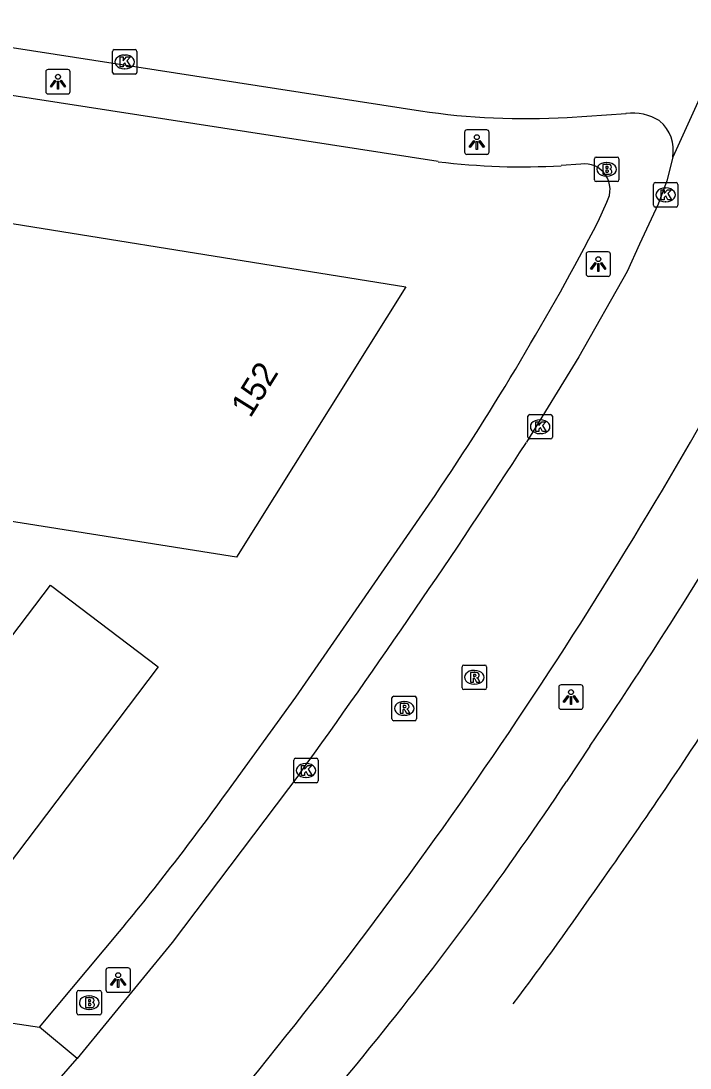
# Model space of a CAD drawing. Extents: x 154324 to 155743, y 382939 to 384183.
# Drawn here: x 155324.86 to 155352.16, y 383172.53 to 383215.24 of the extents above; entities that cross this region are included whole.
import ezdxf

# ---------------------------------------------------------------- set-up
doc = ezdxf.new("R2010")
doc.units = 0
for name, color, linetype in [('IMGEO_Brandkraan', 7, 'Continuous'), ('IMGEO_Fietspad_gesloten', 7, 'Continuous'), ('IMGEO_Groenvoorziening', 7, 'Continuous'), ('IMGEO_Kolk', 7, 'Continuous'), ('IMGEO_Lichtpunt', 7, 'Continuous'), ('IMGEO_Pand', 7, 'Continuous'), ('IMGEO_Pand_nummerreeks', 7, 'Continuous'), ('IMGEO_Rijbaan_lokaal_gesloten', 7, 'Continuous'), ('IMGEO_Rijbaan_lokaal_open', 7, 'Continuous'), ('IMGEO_Rioolput', 7, 'Continuous'), ('IMGEO_Voetpad_open', 7, 'Continuous')]:
    doc.layers.add(name, color=color, linetype=linetype)

msp = doc.modelspace()

# ---------------------------------------------------------------- linework, layer by layer
at = {"layer": 'IMGEO_Brandkraan'}
for p, q in [((155348.251, 383208.757), (155348.251, 383209.609)), ((155348.326, 383209.683), (155349.178, 383209.683)), ((155349.252, 383209.609), (155349.252, 383208.757)), ((155348.739, 383209.463), (155348.764, 383209.463)), ((155348.762, 383208.903), (155348.737, 383208.903)), ((155349.178, 383208.683), (155348.326, 383208.683)), ((155327.142, 383174.766), (155327.142, 383175.618)), ((155327.217, 383175.692), (155328.069, 383175.692)), ((155327.63, 383175.472), (155327.655, 383175.472)), ((155328.143, 383175.618), (155328.143, 383174.766)), ((155328.069, 383174.692), (155327.217, 383174.692)), ((155327.653, 383174.912), (155327.628, 383174.912))]:
    msp.add_line(p, q, dxfattribs=at)
for points in [[(155348.251, 383208.757), (155348.251, 383209.609)], [(155348.326, 383209.683), (155349.178, 383209.683)], [(155349.252, 383209.609), (155349.252, 383208.757)], [(155348.599, 383209.383), (155348.599, 383208.983), (155348.812, 383208.983)], [(155348.83, 383209.383), (155348.599, 383209.383)], [(155348.778, 383209.302), (155348.724, 383209.302), (155348.724, 383209.226)], [(155348.724, 383209.226), (155348.777, 383209.226)], [(155348.786, 383209.15), (155348.724, 383209.15), (155348.724, 383209.069)], [(155348.724, 383209.069), (155348.786, 383209.069)], [(155349.178, 383208.683), (155348.326, 383208.683)], [(155327.142, 383174.766), (155327.142, 383175.618)], [(155327.217, 383175.692), (155328.069, 383175.692)], [(155328.143, 383175.618), (155328.143, 383174.766)], [(155327.49, 383175.392), (155327.49, 383174.992), (155327.703, 383174.992)], [(155327.721, 383175.392), (155327.49, 383175.392)], [(155327.669, 383175.311), (155327.615, 383175.311), (155327.615, 383175.235)], [(155327.615, 383175.235), (155327.668, 383175.235)], [(155327.677, 383175.159), (155327.615, 383175.159), (155327.615, 383175.078)], [(155327.615, 383175.078), (155327.677, 383175.078)], [(155328.069, 383174.692), (155327.217, 383174.692)]]:
    msp.add_lwpolyline(points, dxfattribs=at)
for centre, radius, start, end in [((155348.328, 383209.607), 0.0765, 91.552, 178.448), ((155348.328, 383209.607), 0.0765, 91.552, 178.448), ((155349.176, 383209.607), 0.0765, 1.552, 88.448), ((155349.176, 383209.607), 0.0765, 1.552, 88.448), ((155348.779, 383209.264), 0.0379, 267.8285, 90.9355), ((155348.834, 383209.238), 0.145, 59.4692, 91.5367), ((155348.859, 383209.285), 0.0922, 285.5137, 58.1501), ((155348.864, 383209.093), 0.105, 301.3115, 78.989), ((155348.328, 383208.759), 0.0765, 181.552, 268.448), ((155348.328, 383208.759), 0.0765, 181.552, 268.448), ((155348.787, 383209.109), 0.0404, 269.8759, 90.5077), ((155348.818, 383209.234), 0.251, 268.6676, 293.5347), ((155349.176, 383208.759), 0.0765, 271.552, 358.448), ((155349.176, 383208.759), 0.0765, 271.552, 358.448), ((155327.219, 383175.616), 0.0765, 91.552, 178.448), ((155327.219, 383175.616), 0.0765, 91.552, 178.448), ((155328.067, 383175.616), 0.0765, 1.552, 88.448), ((155328.067, 383175.616), 0.0765, 1.552, 88.448), ((155327.67, 383175.273), 0.0379, 267.8285, 90.9355), ((155327.678, 383175.118), 0.0404, 269.8759, 90.5077), ((155327.709, 383175.243), 0.251, 268.6676, 293.5347), ((155327.725, 383175.247), 0.145, 59.4692, 91.5367), ((155327.75, 383175.294), 0.0922, 285.5137, 58.1501), ((155327.755, 383175.102), 0.105, 301.3115, 78.989), ((155327.219, 383174.768), 0.0765, 181.552, 268.448), ((155327.219, 383174.768), 0.0765, 181.552, 268.448), ((155328.067, 383174.768), 0.0765, 271.552, 358.448), ((155328.067, 383174.768), 0.0765, 271.552, 358.448)]:
    msp.add_arc(centre, radius, start, end, dxfattribs=at)
for centre, major_axis, ratio, start_param, end_param in [((155348.738, 383209.183), (-0.387, 0.002), 0.722429, 4.712389, 7.853982), ((155348.763, 383209.183), (-0.39, 0.002), 0.717154, 1.570796, 4.712389), ((155327.629, 383175.192), (-0.387, 0.002), 0.722429, 4.712389, 7.853982), ((155327.654, 383175.192), (-0.39, 0.002), 0.717154, 1.570796, 4.712389)]:
    msp.add_ellipse(centre, major_axis=major_axis, ratio=ratio, start_param=start_param, end_param=end_param, dxfattribs=at)
at = {"layer": 'IMGEO_Fietspad_gesloten'}
msp.add_lwpolyline([(155348.066, 383185.651), (155347.115, 383184.209)], dxfattribs=at)
for centre, radius, start, end in [((155183.585, 383297.463), 198.886, 325.79265, 330.05366), ((155181.845, 383298.137), 204.235, 324.67432, 327.14402), ((155227.765, 383263.937), 143.53, 321.04995, 326.2562), ((155217.37, 383270.816), 159.463, 323.13085, 325.30266), ((155105.125, 383362.184), 300.67, 318.33797, 321.18165)]:
    msp.add_arc(centre, radius, start, end, dxfattribs=at)
at = {"layer": 'IMGEO_Groenvoorziening'}
msp.add_lwpolyline([(155314.191, 383213.782), (155308.477, 383176.76), (155325.618, 383174.199)], dxfattribs=at)
at = {"layer": 'IMGEO_Kolk'}
for p, q in [((155328.592, 383213.14), (155328.592, 383213.992)), ((155328.667, 383214.066), (155329.519, 383214.066)), ((155329.593, 383213.992), (155329.593, 383213.14)), ((155329.08, 383213.846), (155329.105, 383213.846)), ((155329.519, 383213.066), (155328.667, 383213.066)), ((155329.103, 383213.286), (155329.078, 383213.286)), ((155350.658, 383207.717), (155350.658, 383208.569)), ((155350.733, 383208.643), (155351.585, 383208.643)), ((155351.146, 383208.423), (155351.171, 383208.423)), ((155351.659, 383208.569), (155351.659, 383207.717)), ((155351.585, 383207.643), (155350.733, 383207.643)), ((155351.169, 383207.863), (155351.144, 383207.863)), ((155345.54, 383198.259), (155345.54, 383199.111)), ((155345.615, 383199.185), (155346.467, 383199.185)), ((155346.028, 383198.965), (155346.053, 383198.965)), ((155346.541, 383199.111), (155346.541, 383198.259)), ((155346.467, 383198.185), (155345.615, 383198.185)), ((155346.051, 383198.405), (155346.026, 383198.405)), ((155335.988, 383184.237), (155335.988, 383185.089)), ((155336.063, 383185.163), (155336.915, 383185.163)), ((155336.476, 383184.943), (155336.501, 383184.943)), ((155336.989, 383185.089), (155336.989, 383184.237)), ((155336.915, 383184.163), (155336.063, 383184.163)), ((155336.499, 383184.383), (155336.474, 383184.383))]:
    msp.add_line(p, q, dxfattribs=at)
for points in [[(155328.592, 383213.14), (155328.592, 383213.992)], [(155328.667, 383214.066), (155329.519, 383214.066)], [(155329.593, 383213.992), (155329.593, 383213.14)], [(155328.913, 383213.766), (155329.036, 383213.766), (155329.036, 383213.615), (155329.166, 383213.766), (155329.33, 383213.766), (155329.184, 383213.615), (155329.337, 383213.366), (155329.185, 383213.366), (155329.1, 383213.53), (155329.036, 383213.463), (155329.036, 383213.366), (155328.913, 383213.366), (155328.913, 383213.766)], [(155329.519, 383213.066), (155328.667, 383213.066)], [(155350.658, 383207.717), (155350.658, 383208.569)], [(155350.733, 383208.643), (155351.585, 383208.643)], [(155350.979, 383208.343), (155351.102, 383208.343), (155351.102, 383208.192), (155351.232, 383208.343), (155351.396, 383208.343), (155351.25, 383208.192), (155351.403, 383207.943), (155351.251, 383207.943), (155351.166, 383208.107), (155351.102, 383208.04), (155351.102, 383207.943), (155350.979, 383207.943), (155350.979, 383208.343)], [(155351.659, 383208.569), (155351.659, 383207.717)], [(155351.585, 383207.643), (155350.733, 383207.643)], [(155345.54, 383198.259), (155345.54, 383199.111)], [(155345.615, 383199.185), (155346.467, 383199.185)], [(155346.541, 383199.111), (155346.541, 383198.259)], [(155345.861, 383198.885), (155345.984, 383198.885), (155345.984, 383198.734), (155346.114, 383198.885), (155346.278, 383198.885), (155346.132, 383198.734), (155346.285, 383198.485), (155346.133, 383198.485), (155346.048, 383198.649), (155345.984, 383198.582), (155345.984, 383198.485), (155345.861, 383198.485), (155345.861, 383198.885)], [(155346.467, 383198.185), (155345.615, 383198.185)], [(155335.988, 383184.237), (155335.988, 383185.089)], [(155336.063, 383185.163), (155336.915, 383185.163)], [(155336.309, 383184.863), (155336.432, 383184.863), (155336.432, 383184.712), (155336.562, 383184.863), (155336.726, 383184.863), (155336.58, 383184.712), (155336.733, 383184.463), (155336.581, 383184.463), (155336.496, 383184.627), (155336.432, 383184.56), (155336.432, 383184.463), (155336.309, 383184.463), (155336.309, 383184.863)], [(155336.989, 383185.089), (155336.989, 383184.237)], [(155336.915, 383184.163), (155336.063, 383184.163)]]:
    msp.add_lwpolyline(points, dxfattribs=at)
for centre, start, end in [((155328.669, 383213.99), 91.552, 178.448), ((155328.669, 383213.99), 91.552, 178.448), ((155329.517, 383213.99), 1.552, 88.448), ((155329.517, 383213.99), 1.552, 88.448), ((155328.669, 383213.142), 181.552, 268.448), ((155328.669, 383213.142), 181.552, 268.448), ((155329.517, 383213.142), 271.552, 358.448), ((155329.517, 383213.142), 271.552, 358.448), ((155350.735, 383208.567), 91.552, 178.448), ((155350.735, 383208.567), 91.552, 178.448), ((155351.583, 383208.567), 1.552, 88.448), ((155351.583, 383208.567), 1.552, 88.448), ((155350.735, 383207.719), 181.552, 268.448), ((155350.735, 383207.719), 181.552, 268.448), ((155351.583, 383207.719), 271.552, 358.448), ((155351.583, 383207.719), 271.552, 358.448), ((155345.617, 383199.109), 91.552, 178.448), ((155345.617, 383199.109), 91.552, 178.448), ((155346.465, 383199.109), 1.552, 88.448), ((155346.465, 383199.109), 1.552, 88.448), ((155345.617, 383198.261), 181.552, 268.448), ((155345.617, 383198.261), 181.552, 268.448), ((155346.465, 383198.261), 271.552, 358.448), ((155346.465, 383198.261), 271.552, 358.448), ((155336.065, 383185.087), 91.552, 178.448), ((155336.065, 383185.087), 91.552, 178.448), ((155336.913, 383185.087), 1.552, 88.448), ((155336.913, 383185.087), 1.552, 88.448), ((155336.065, 383184.239), 181.552, 268.448), ((155336.065, 383184.239), 181.552, 268.448), ((155336.913, 383184.239), 271.552, 358.448), ((155336.913, 383184.239), 271.552, 358.448)]:
    msp.add_arc(centre, 0.0765, start, end, dxfattribs=at)
for centre, major_axis, ratio, start_param, end_param in [((155329.079, 383213.566), (-0.387, 0.002), 0.722429, 4.712389, 7.853982), ((155329.104, 383213.566), (-0.39, 0.002), 0.717154, 1.570796, 4.712389), ((155351.145, 383208.143), (-0.387, 0.002), 0.722429, 4.712389, 7.853982), ((155351.17, 383208.143), (-0.39, 0.002), 0.717154, 1.570796, 4.712389), ((155346.027, 383198.685), (-0.387, 0.002), 0.722429, 4.712389, 7.853982), ((155346.052, 383198.685), (-0.39, 0.002), 0.717154, 1.570796, 4.712389), ((155336.475, 383184.663), (-0.387, 0.002), 0.722429, 4.712389, 7.853982), ((155336.5, 383184.663), (-0.39, 0.002), 0.717154, 1.570796, 4.712389)]:
    msp.add_ellipse(centre, major_axis=major_axis, ratio=ratio, start_param=start_param, end_param=end_param, dxfattribs=at)
at = {"layer": 'IMGEO_Lichtpunt'}
for p, q in [((155325.871, 383213.162), (155325.871, 383212.355)), ((155325.871, 383213.162), (155325.871, 383212.355)), ((155326.773, 383213.257), (155325.965, 383213.257)), ((155326.773, 383213.257), (155325.965, 383213.257)), ((155326.867, 383212.355), (155326.867, 383213.162)), ((155326.867, 383212.355), (155326.867, 383213.162)), ((155325.965, 383212.261), (155326.773, 383212.261)), ((155325.965, 383212.261), (155326.773, 383212.261)), ((155342.958, 383210.697), (155342.958, 383209.89)), ((155342.958, 383210.697), (155342.958, 383209.89)), ((155343.86, 383210.792), (155343.052, 383210.792)), ((155343.86, 383210.792), (155343.052, 383210.792)), ((155343.954, 383209.89), (155343.954, 383210.697)), ((155343.954, 383209.89), (155343.954, 383210.697)), ((155343.052, 383209.796), (155343.86, 383209.796)), ((155343.052, 383209.796), (155343.86, 383209.796)), ((155348.816, 383205.816), (155348.008, 383205.816)), ((155348.816, 383205.816), (155348.008, 383205.816)), ((155347.914, 383205.721), (155347.914, 383204.914)), ((155347.914, 383205.721), (155347.914, 383204.914)), ((155348.91, 383204.914), (155348.91, 383205.721)), ((155348.91, 383204.914), (155348.91, 383205.721)), ((155348.008, 383204.82), (155348.816, 383204.82)), ((155348.008, 383204.82), (155348.816, 383204.82)), ((155346.798, 383188.063), (155346.798, 383187.256)), ((155346.798, 383188.063), (155346.798, 383187.256)), ((155347.7, 383188.158), (155346.892, 383188.158)), ((155347.7, 383188.158), (155346.892, 383188.158)), ((155347.794, 383187.256), (155347.794, 383188.063)), ((155347.794, 383187.256), (155347.794, 383188.063)), ((155346.892, 383187.162), (155347.7, 383187.162)), ((155346.892, 383187.162), (155347.7, 383187.162)), ((155328.328, 383176.518), (155328.328, 383175.711)), ((155328.328, 383176.518), (155328.328, 383175.711)), ((155329.23, 383176.613), (155328.422, 383176.613)), ((155329.23, 383176.613), (155328.422, 383176.613)), ((155329.324, 383175.711), (155329.324, 383176.518)), ((155329.324, 383175.711), (155329.324, 383176.518)), ((155328.422, 383175.617), (155329.23, 383175.617)), ((155328.422, 383175.617), (155329.23, 383175.617))]:
    msp.add_line(p, q, dxfattribs=at)
for points in [[(155326.245, 383212.826), (155326.284, 383212.798), (155326.096, 383212.536), (155326.058, 383212.563), (155326.245, 383212.826)], [(155326.347, 383212.778), (155326.394, 383212.778), (155326.394, 383212.456), (155326.347, 383212.456), (155326.347, 383212.778)], [(155326.457, 383212.798), (155326.495, 383212.825), (155326.682, 383212.563), (155326.643, 383212.535), (155326.457, 383212.798)], [(155343.332, 383210.361), (155343.371, 383210.333), (155343.183, 383210.071), (155343.145, 383210.098), (155343.332, 383210.361)], [(155343.434, 383210.313), (155343.481, 383210.313), (155343.481, 383209.991), (155343.434, 383209.991), (155343.434, 383210.313)], [(155343.544, 383210.333), (155343.582, 383210.36), (155343.769, 383210.098), (155343.73, 383210.07), (155343.544, 383210.333)], [(155348.288, 383205.385), (155348.327, 383205.357), (155348.139, 383205.095), (155348.101, 383205.122), (155348.288, 383205.385)], [(155348.39, 383205.337), (155348.437, 383205.337), (155348.437, 383205.015), (155348.39, 383205.015), (155348.39, 383205.337)], [(155348.5, 383205.357), (155348.538, 383205.384), (155348.725, 383205.122), (155348.686, 383205.094), (155348.5, 383205.357)], [(155347.172, 383187.727), (155347.211, 383187.699), (155347.023, 383187.437), (155346.985, 383187.464), (155347.172, 383187.727)], [(155347.274, 383187.679), (155347.321, 383187.679), (155347.321, 383187.357), (155347.274, 383187.357), (155347.274, 383187.679)], [(155347.384, 383187.699), (155347.422, 383187.726), (155347.609, 383187.464), (155347.57, 383187.436), (155347.384, 383187.699)], [(155328.702, 383176.182), (155328.741, 383176.154), (155328.553, 383175.892), (155328.515, 383175.919), (155328.702, 383176.182)], [(155328.804, 383176.134), (155328.851, 383176.134), (155328.851, 383175.812), (155328.804, 383175.812), (155328.804, 383176.134)], [(155328.914, 383176.154), (155328.952, 383176.181), (155329.139, 383175.919), (155329.1, 383175.891), (155328.914, 383176.154)]]:
    msp.add_lwpolyline(points, dxfattribs=at)
for centre in [(155326.37, 383212.96), (155343.457, 383210.495), (155348.413, 383205.519), (155347.297, 383187.861), (155328.827, 383176.316)]:
    msp.add_circle(centre, 0.0994, dxfattribs=at)
for centre, start, end in [((155325.965, 383213.162), 90, 180), ((155325.965, 383213.162), 90, 180), ((155326.773, 383213.162), 0, 90), ((155326.773, 383213.162), 0, 90), ((155325.965, 383212.355), 180, 270), ((155325.965, 383212.355), 180, 270), ((155326.773, 383212.355), 270, 0), ((155326.773, 383212.355), 270, 360), ((155343.052, 383210.697), 90, 180), ((155343.052, 383210.697), 90, 180), ((155343.86, 383210.697), 0, 90), ((155343.86, 383210.697), 0, 90), ((155343.052, 383209.89), 180, 270), ((155343.052, 383209.89), 180, 270), ((155343.86, 383209.89), 270, 0), ((155343.86, 383209.89), 270, 360), ((155348.008, 383205.721), 90, 180), ((155348.008, 383205.721), 90, 180), ((155348.816, 383205.721), 0, 90), ((155348.816, 383205.721), 0, 90), ((155348.008, 383204.914), 180, 270), ((155348.008, 383204.914), 180, 270), ((155348.816, 383204.914), 270, 0), ((155348.816, 383204.914), 270, 360), ((155346.892, 383188.063), 90, 180), ((155346.892, 383188.063), 90, 180), ((155347.7, 383188.063), 0, 90), ((155347.7, 383188.063), 0, 90), ((155346.892, 383187.256), 180, 270), ((155346.892, 383187.256), 180, 270), ((155347.7, 383187.256), 270, 0), ((155347.7, 383187.256), 270, 360), ((155328.422, 383176.518), 90, 180), ((155328.422, 383176.518), 90, 180), ((155329.23, 383176.518), 0, 90), ((155329.23, 383176.518), 0, 90), ((155328.422, 383175.711), 180, 270), ((155328.422, 383175.711), 180, 270), ((155329.23, 383175.711), 270, 0), ((155329.23, 383175.711), 270, 360)]:
    msp.add_arc(centre, 0.0946, start, end, dxfattribs=at)
at = {"layer": 'IMGEO_Pand'}
for points in [[(155317.263, 383195.958), (155319.073, 383207.838), (155340.562, 383204.398), (155333.651, 383193.366), (155317.263, 383195.958)], [(155319.404, 383183.453), (155326.063, 383192.216), (155330.457, 383188.892), (155322.173, 383177.96), (155320.911, 383178.902), (155320.612, 383176.905), (155314.484, 383177.794), (155315.372, 383184.058), (155319.404, 383183.453)]]:
    msp.add_lwpolyline(points, dxfattribs=at)
at = {"layer": 'IMGEO_Rijbaan_lokaal_gesloten'}
for points in [[(155358.678, 383225.57), (155351.45, 383209.687)], [(155351.45, 383209.687), (155351.21, 383208.71), (155350.852, 383207.764), (155350.097, 383206.13), (155349.584, 383205.02), (155347.619, 383201.535), (155345.477, 383198.049)], [(155336.24, 383184.543), (155331.031, 383177.647), (155327.148, 383172.921)]]:
    msp.add_lwpolyline(points, dxfattribs=at)
for centre, radius, start, end in [((155188.155, 383292.744), 189.386, 328.28626, 333.7799), ((155071.371, 383375.603), 326.588, 324.19561, 327.06652), ((155184.314, 383294.508), 193.582, 317.22794, 328.4396), ((155190.327, 383288.705), 179.237, 314.01412, 319.76077)]:
    msp.add_arc(centre, radius, start, end, dxfattribs=at)
at = {"layer": 'IMGEO_Rijbaan_lokaal_open'}
for points in [[(155320.361, 383214.795), (155341.156, 383211.571)], [(155347.146, 383211.302), (155349.543, 383211.465)]]:
    msp.add_lwpolyline(points, dxfattribs=at)
for centre, radius, start, end in [((155345.434, 383240.017), 28.766, 261.4463, 273.411), ((155349.792, 383209.347), 2.133, 58.022, 96.7181), ((155349.915, 383209.964), 1.56, 349.7563, 49.7835)]:
    msp.add_arc(centre, radius, start, end, dxfattribs=at)
at = {"layer": 'IMGEO_Rioolput'}
for p, q in [((155342.856, 383188.039), (155342.856, 383188.891)), ((155342.931, 383188.965), (155343.783, 383188.965)), ((155343.344, 383188.745), (155343.369, 383188.745)), ((155343.857, 383188.891), (155343.857, 383188.039)), ((155343.783, 383187.965), (155342.931, 383187.965)), ((155343.367, 383188.185), (155343.342, 383188.185)), ((155339.995, 383186.769), (155339.995, 383187.621)), ((155340.07, 383187.695), (155340.922, 383187.695)), ((155340.483, 383187.475), (155340.508, 383187.475)), ((155340.996, 383187.621), (155340.996, 383186.769)), ((155340.922, 383186.695), (155340.07, 383186.695)), ((155340.506, 383186.915), (155340.481, 383186.915))]:
    msp.add_line(p, q, dxfattribs=at)
for points in [[(155342.856, 383188.039), (155342.856, 383188.891)], [(155342.931, 383188.965), (155343.783, 383188.965)], [(155343.857, 383188.891), (155343.857, 383188.039)], [(155343.445, 383188.663), (155343.193, 383188.665), (155343.193, 383188.265)], [(155343.193, 383188.265), (155343.317, 383188.265), (155343.317, 383188.427), (155343.328, 383188.427)], [(155343.371, 383188.584), (155343.317, 383188.584), (155343.317, 383188.503)], [(155343.317, 383188.503), (155343.369, 383188.503)], [(155343.375, 383188.398), (155343.446, 383188.265), (155343.586, 383188.265), (155343.521, 383188.391)], [(155343.783, 383187.965), (155342.931, 383187.965)], [(155339.995, 383186.769), (155339.995, 383187.621)], [(155340.07, 383187.695), (155340.922, 383187.695)], [(155340.996, 383187.621), (155340.996, 383186.769)], [(155340.584, 383187.393), (155340.332, 383187.395), (155340.332, 383186.995)], [(155340.332, 383186.995), (155340.456, 383186.995), (155340.456, 383187.157), (155340.467, 383187.157)], [(155340.51, 383187.314), (155340.456, 383187.314), (155340.456, 383187.233)], [(155340.456, 383187.233), (155340.508, 383187.233)], [(155340.514, 383187.128), (155340.585, 383186.995), (155340.725, 383186.995), (155340.66, 383187.121)], [(155340.922, 383186.695), (155340.07, 383186.695)]]:
    msp.add_lwpolyline(points, dxfattribs=at)
for centre, radius, start, end in [((155342.933, 383188.889), 0.0765, 91.552, 178.448), ((155342.933, 383188.889), 0.0765, 91.552, 178.448), ((155343.781, 383188.889), 0.0765, 1.552, 88.448), ((155343.781, 383188.889), 0.0765, 1.552, 88.448), ((155343.327, 383188.374), 0.0533, 26.0293, 88.6989), ((155343.353, 383188.692), 0.19, 274.7715, 282.9687), ((155343.377, 383188.488), 0.0964, 77.0061, 93.1865), ((155343.391, 383188.545), 0.0378, 276.6634, 79.6772), ((155343.444, 383188.553), 0.109, 350.3612, 89.416), ((155343.442, 383188.553), 0.112, 277.5842, 350.9817), ((155343.426, 383188.338), 0.108, 29.5134, 73.7905), ((155342.933, 383188.041), 0.0765, 181.552, 268.448), ((155342.933, 383188.041), 0.0765, 181.552, 268.448), ((155343.781, 383188.041), 0.0765, 271.552, 358.448), ((155343.781, 383188.041), 0.0765, 271.552, 358.448), ((155340.072, 383187.619), 0.0765, 91.552, 178.448), ((155340.072, 383187.619), 0.0765, 91.552, 178.448), ((155340.92, 383187.619), 0.0765, 1.552, 88.448), ((155340.92, 383187.619), 0.0765, 1.552, 88.448), ((155340.466, 383187.104), 0.0533, 26.0293, 88.6989), ((155340.492, 383187.422), 0.19, 274.7715, 282.9687), ((155340.516, 383187.218), 0.0964, 77.0061, 93.1865), ((155340.53, 383187.275), 0.0378, 276.6634, 79.6772), ((155340.583, 383187.283), 0.109, 350.3612, 89.416), ((155340.581, 383187.283), 0.112, 277.5842, 350.9817), ((155340.565, 383187.068), 0.108, 29.5134, 73.7905), ((155340.072, 383186.771), 0.0765, 181.552, 268.448), ((155340.072, 383186.771), 0.0765, 181.552, 268.448), ((155340.92, 383186.771), 0.0765, 271.552, 358.448), ((155340.92, 383186.771), 0.0765, 271.552, 358.448)]:
    msp.add_arc(centre, radius, start, end, dxfattribs=at)
for centre, major_axis, ratio, start_param, end_param in [((155343.343, 383188.465), (-0.387, 0.002), 0.722429, 4.712389, 7.853982), ((155343.368, 383188.465), (-0.39, 0.002), 0.717154, 1.570796, 4.712389), ((155340.482, 383187.195), (-0.387, 0.002), 0.722429, 4.712389, 7.853982), ((155340.507, 383187.195), (-0.39, 0.002), 0.717154, 1.570796, 4.712389)]:
    msp.add_ellipse(centre, major_axis=major_axis, ratio=ratio, start_param=start_param, end_param=end_param, dxfattribs=at)
at = {"layer": 'IMGEO_Voetpad_open'}
for points in [[(155341.881, 383209.497), (155314.191, 383213.782)], [(155347.701, 383209.401), (155346.9, 383209.334)], [(155348.411, 383207.051), (155348.758, 383207.848)], [(155333.254, 383183.766), (155336.08, 383187.654), (155341.755, 383195.882)], [(155325.618, 383174.199), (155328.881, 383178.098)], [(155327.148, 383172.921), (155325.618, 383174.199)]]:
    msp.add_lwpolyline(points, dxfattribs=at)
for centre, radius, start, end in [((155345.282, 383236.86), 27.574, 262.9154, 273.3644), ((155347.844, 383208.362), 1.049, 330.6454, 97.8344), ((155245.072, 383261.066), 116.604, 326.01178, 332.40382), ((155249.814, 383243.621), 102.688, 320.35136, 324.34652)]:
    msp.add_arc(centre, radius, start, end, dxfattribs=at)

# ---------------------------------------------------------------- texts
at = {"layer": 'IMGEO_Pand_nummerreeks'}
msp.add_text('152', height=1, rotation=58.0158, dxfattribs=at).set_placement((155334.214, 383199.009))

doc.saveas('drawing.dxf')
